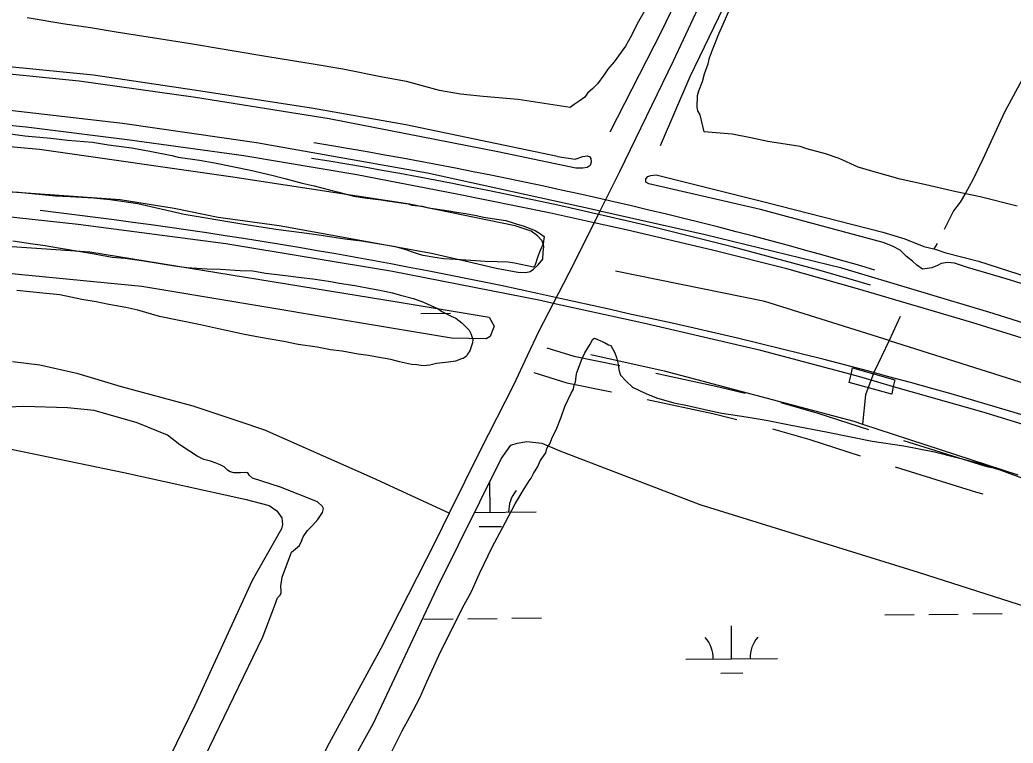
# Model space of a CAD drawing. Extents: x 3598634 to 3636690, y 517270 to 542944.
# Drawn here: x 3618791 to 3619872, y 525172 to 525959 of the extents above; entities that cross this region are included whole.
import ezdxf

# ---------------------------------------------------------------- set-up
doc = ezdxf.new("R2010")
doc.units = 0
for name, color, linetype in [('V-BRDG-OTLN', 7, 'Continuous'), ('V-DTCH-CNTR', 7, 'Continuous'), ('V-RAIL-TRAK', 7, 'Continuous'), ('V-ROAD-CNTR', 7, 'Continuous'), ('V-SITE-VEGE', 7, 'Continuous'), ('V-TOPO-SHOR', 7, 'Continuous'), ('V-WETL-SWMP', 7, 'Continuous')]:
    doc.layers.add(name, color=color, linetype=linetype)

msp = doc.modelspace()

# ---------------------------------------------------------------- linework, layer by layer
at = {"layer": 'V-BRDG-OTLN'}
msp.add_lwpolyline([(3619738.9, 525552), (3619693.9, 525564.3), (3619695.8, 525573.2), (3619697.4, 525580.3), (3619743.6, 525567.4), (3619741.6, 525559.9), (3619740.1, 525552), (3619740.1, 525551.7)], close=True, dxfattribs=at)
at = {"layer": 'V-DTCH-CNTR'}
msp.add_lwpolyline([(3619258.2, 525422.2), (3619174.6, 525460.6), (3619057.6, 525512.5), (3619028.3, 525522.3), (3618979.4, 525538.8), (3618901.2, 525559.6), (3618854.1, 525573.7), (3618812.5, 525583.3), (3618782.7, 525586.9)], dxfattribs=at)
at = {"layer": 'V-RAIL-TRAK'}
for points in [[(3619919.7, 525601.1), (3619827.4, 525629.7), (3619702.9, 525666.3), (3619625.9, 525688), (3619546.3, 525708), (3619451.1, 525730.5), (3619416, 525738.3), (3619367.1, 525749.2), (3619266.4, 525769.6), (3619157.7, 525790.4), (3619034.6, 525811), (3618907.5, 525828.4), (3618797.6, 525842.5), (3618645.4, 525857.6), (3618537.5, 525865.2), (3618439.1, 525871.1), (3618297.7, 525876.2), (3618179.7, 525877.3)], [(3622311.7, 524497.1), (3622083.6, 524611), (3621886.2, 524710.6), (3621653.7, 524829.8), (3621432.5, 524941.5), (3621252.2, 525032.6), (3621066.8, 525124.1), (3620904.6, 525206.9), (3620714.7, 525302.8), (3620520.7, 525392.8), (3620329.7, 525474.6), (3620170.4, 525534.9), (3620014.8, 525587.5), (3619850.7, 525639.5), (3619685.7, 525688.7), (3619537, 525725.3), (3619422.4, 525750.9), (3619416.4, 525752.3), (3619234.5, 525792.3), (3619048.5, 525825.4), (3618902.6, 525846.2), (3618751.1, 525863.7), (3618543.6, 525879.4)], [(3619971.6, 525491.5), (3619840.8, 525531.9), (3619741.9, 525559.8), (3619708.1, 525569.9), (3619695.9, 525573.2), (3619597.6, 525599.1), (3619468.1, 525629.5), (3619371.4, 525650.5), (3619357.5, 525653.5), (3619196.4, 525685.4), (3619015, 525715.3), (3618854.1, 525736.4), (3618673.3, 525756.1), (3618480.2, 525770.3), (3618291.3, 525777.6), (3618078.2, 525780), (3617889.3, 525774), (3617678.6, 525759.7), (3617482.4, 525739.1), (3617258.3, 525707.3), (3617029.9, 525665.3)]]:
    msp.add_lwpolyline(points, dxfattribs=at)
at = {"layer": 'V-ROAD-CNTR'}
for points in [[(3620011.3, 526964), (3619972.7, 526889.3), (3619901.8, 526744.7), (3619814.1, 526564.5), (3619745.4, 526423.2), (3619658.8, 526243.9), (3619577.5, 526075.6), (3619502, 525914.1), (3619443.8, 525793.7), (3619422.4, 525750.9), (3619416, 525738.3), (3619388.5, 525683.5), (3619371.4, 525650.5)], [(3619371.4, 525650.5), (3619355.9, 525620.3), (3619343.3, 525593.4), (3619328.2, 525561.4), (3619291.8, 525490.4), (3619258.2, 525422.2)], [(3619364.7, 525602.3), (3619393.9, 525593), (3619444, 525582.9)], [(3619350.5, 525575.4), (3619386.4, 525563.9), (3619434.8, 525554.1)], [(3619483.1, 525574.6), (3619551.9, 525559.8), (3619580.7, 525552.9)], [(3619473.9, 525545.9), (3619545.2, 525530.6), (3619571.6, 525524.3)], [(3619619.3, 525542.6), (3619659.7, 525530.9), (3619714.9, 525513.3)], [(3619610.2, 525514), (3619650.9, 525502.2), (3619705.8, 525484.7)], [(3619753.1, 525501.2), (3619841, 525473.8), (3619848.6, 525471.7)], [(3619744, 525472.7), (3619832.6, 525445), (3619839.5, 525443.1)], [(3619258.2, 525422.2), (3619243.2, 525391.7), (3619183.7, 525274.8), (3619127.5, 525171.8), (3619090.6, 525098.6), (3619066, 525045.5), (3619043.4, 524981.8), (3619032.9, 524956.1), (3619005.2, 524901.4), (3618962, 524798.2), (3618913.8, 524668.8), (3618879.5, 524578.1), (3618843.5, 524471.9), (3618807.8, 524341.4), (3618773.6, 524201), (3618740.4, 524066.7), (3618710.7, 523947.3), (3618687.9, 523845.6), (3618666.6, 523737.1)]]:
    msp.add_lwpolyline(points, dxfattribs=at)
for centre, radius, start, end in [((3618295.7, 520804.7), 5086.2, 73.716, 80.7769), ((3618295.7, 520804.7), 5069.2, 73.716, 80.7769), ((3618146.3, 520068.1), 5722.3, 76.7945, 83.3135), ((3618357.1, 520472.3), 5281.9, 69.582, 78.0183)]:
    msp.add_arc(centre, radius, start, end, dxfattribs=at)
at = {"layer": 'V-SITE-VEGE'}
for p, q in [((3619405.9, 525596.8), (3619411.9, 525606.3)), ((3619411.9, 525606.3), (3619414.6, 525611.4)), ((3619414.6, 525611.4), (3619416.5, 525612.6)), ((3619416.5, 525612.6), (3619427.3, 525607.9)), ((3619427.3, 525607.9), (3619431.8, 525605.3)), ((3619431.8, 525605.3), (3619434.3, 525604.6)), ((3619434.3, 525604.6), (3619438.6, 525596.8)), ((3619403.2, 525590.4), (3619405.9, 525596.8)), ((3619438.6, 525596.8), (3619440.5, 525591.6)), ((3619397.1, 525575.2), (3619403.2, 525590.4)), ((3619440.5, 525591.6), (3619442.2, 525584.5)), ((3619442.2, 525584.5), (3619442.8, 525578.1)), ((3619395.6, 525564.9), (3619396.4, 525571.3)), ((3619396.4, 525571.3), (3619397.1, 525575.2)), ((3619442.8, 525578.1), (3619444.6, 525572.3)), ((3619444.6, 525572.3), (3619450.8, 525565.7)), ((3619393.6, 525557.3), (3619394.3, 525561.8)), ((3619394.3, 525561.8), (3619395.6, 525564.9)), ((3619450.8, 525565.7), (3619457.8, 525559.2)), ((3619384.2, 525538.2), (3619390.9, 525552.8)), ((3619390.9, 525552.8), (3619393.6, 525557.3)), ((3619457.8, 525559.2), (3619472.4, 525552.5)), ((3619472.4, 525552.5), (3619483.8, 525547.7)), ((3619380.1, 525526.8), (3619384.2, 525538.2)), ((3619483.8, 525547.7), (3619503, 525542.2)), ((3619503, 525542.2), (3619517.7, 525539.3)), ((3619517.7, 525539.3), (3619540, 525534.4)), ((3619540, 525534.4), (3619555.3, 525530.9)), ((3619555.3, 525530.9), (3619581.6, 525527.1)), ((3619374.7, 525512.8), (3619380.1, 525526.8)), ((3619581.6, 525527.1), (3619603.3, 525523.5)), ((3619603.3, 525523.5), (3619628.9, 525518.4)), ((3619628.9, 525518.4), (3619670.4, 525510.5)), ((3619370.7, 525505.1), (3619374.7, 525512.8)), ((3619670.4, 525510.5), (3619719, 525500.5)), ((3619364.6, 525492.4), (3619366, 525495)), ((3619366, 525495), (3619367.9, 525497.5)), ((3619367.9, 525497.5), (3619370.7, 525505.1)), ((3619719, 525500.5), (3619753.5, 525495.3)), ((3619753.5, 525495.3), (3619786.7, 525488.9)), ((3619357.3, 525479.1), (3619363.3, 525488)), ((3619363.3, 525488), (3619364.6, 525492.4)), ((3619786.7, 525488.9), (3619834, 525477)), ((3619354.6, 525472.8), (3619357.3, 525479.1)), ((3619834, 525477), (3619858.8, 525468.8)), ((3619347.3, 525460.1), (3619350, 525465.2)), ((3619350, 525465.2), (3619354.6, 525472.8)), ((3619858.8, 525468.8), (3619890.7, 525457.2)), ((3619338.7, 525446.8), (3619345.3, 525457.5)), ((3619345.3, 525457.5), (3619347.3, 525460.1)), ((3619330, 525432.2), (3619338.7, 525446.8)), ((3619316, 525405.5), (3619330, 525432.2)), ((3619305.3, 525385.9), (3619316, 525405.5)), ((3619291.3, 525356.6), (3619305.3, 525385.9)), ((3619282.5, 525336.9), (3619291.3, 525356.6)), ((3619272.5, 525318.5), (3619282.5, 525336.9)), ((3619247.1, 525267.1), (3619272.5, 525318.5)), ((3619233.7, 525238.5), (3619247.1, 525267.1)), ((3619226.2, 525221.3), (3619233.7, 525238.5)), ((3619215.5, 525200.4), (3619226.2, 525221.3)), ((3619206.9, 525185.2), (3619215.5, 525200.4)), ((3619193.5, 525158.5), (3619206.9, 525185.2))]:
    msp.add_line(p, q, dxfattribs=at)
for points in [[(3619472.9, 525971.9), (3619463, 525954.8), (3619456.9, 525942.1), (3619450.3, 525930.6), (3619437.7, 525913.6), (3619431.1, 525905.4), (3619426.5, 525899.1), (3619419.9, 525889.6), (3619414.7, 525884.5), (3619408.8, 525879.5), (3619406.1, 525875.1), (3619399.6, 525870.7), (3619394.4, 525867), (3619389.9, 525863.9), (3619333.4, 525872.4), (3619295.3, 525875.8), (3619270.6, 525878.2), (3619247.5, 525882.1), (3619211.6, 525892.2), (3619185.5, 525896.9), (3619142.2, 525905.5), (3619110.1, 525911), (3619060.8, 525918.9), (3618976.4, 525933.1), (3618942, 525938.6), (3618895.7, 525945.7), (3618867.4, 525950.4), (3618839.7, 525954.4), (3618798.6, 525961.5)], [(3619545.1, 525926.6), (3619551.8, 525943.8), (3619556.5, 525954.6), (3619563.9, 525971.1)], [(3619876.9, 525756.4), (3619836.6, 525766.5), (3619810.4, 525771.9), (3619772.4, 525780.5), (3619749.2, 525785.9), (3619720.9, 525793.6), (3619703.7, 525799), (3619682.8, 525808.1), (3619667.9, 525813.5), (3619647.8, 525818.9), (3619640.3, 525821.2), (3619605.2, 525826.8), (3619586.6, 525830.7), (3619566.4, 525834.6), (3619536, 525837.3), (3619531.4, 525855.7), (3619528.9, 525860.2), (3619528.4, 525864.1), (3619528.6, 525876.9), (3619530, 525882), (3619534.1, 525892.2), (3619536.2, 525900.5), (3619540.3, 525911.3), (3619541.7, 525917.7), (3619545.1, 525926.6)], [(3618777.6, 525835.5), (3618795.9, 525832.8), (3618824.2, 525830.5), (3618842.5, 525828.3), (3618869.6, 525825.9), (3618887.1, 525823.3), (3618912.4, 525819.7), (3618930.3, 525816.7), (3618956.1, 525811.5), (3618963.1, 525809.7), (3618986.4, 525806.6), (3619002.6, 525803.6), (3619041.7, 525795.7), (3619065, 525790.1), (3619079.1, 525786.3), (3619098.2, 525781.5), (3619111.1, 525778.5), (3619127.7, 525774.2), (3619138.1, 525771.6), (3619154.3, 525767.3), (3619166, 525765.5), (3619184.3, 525763.3), (3619190.5, 525762), (3619213.4, 525758.9), (3619217.5, 525757.6), (3619228.8, 525756.3), (3619235.8, 525754.5), (3619255.8, 525751.5), (3619268.3, 525749.3), (3619275.8, 525748.4), (3619287.8, 525746.2), (3619295.7, 525744.5), (3619312.3, 525741.8), (3619319.8, 525740.9), (3619327.7, 525738.4), (3619332.3, 525736.7), (3619338.9, 525734.9), (3619351.8, 525729.8), (3619357.6, 525726.4), (3619361.7, 525723.5), (3619360.4, 525715.2), (3619357.4, 525708.1), (3619354.9, 525701.5), (3619351.5, 525691.5), (3619350.2, 525689.9), (3619329.4, 525694.2), (3619322.4, 525695.5), (3619310.3, 525695.6), (3619297.4, 525696.1), (3619271.2, 525698), (3619252.4, 525699), (3619242.5, 525700.4), (3619230, 525702.5), (3619225.8, 525703.8), (3619218.4, 525706.4), (3619212.5, 525708.5), (3619199.7, 525712), (3619162.7, 525718.1), (3619144.4, 525720.3), (3619116.1, 525724.7), (3619097.8, 525727.4), (3619069.5, 525731), (3619060.3, 525732.3), (3619032.5, 525736.7), (3618969.7, 525747.2), (3618919, 525758.9), (3618889, 525763.3)], [(3618889, 525763.3), (3618870.7, 525765.1), (3618845.4, 525766.6), (3618829.5, 525767.2), (3618789.2, 525771.2), (3618758.4, 525773.2), (3618747.1, 525774.1), (3618691, 525777.9), (3618662.7, 525780.6), (3618604.4, 525787), (3618558.2, 525790.3), (3618528.3, 525791.8), (3618505.4, 525793.2), (3618466.7, 525793.5), (3618401.3, 525792), (3618388.4, 525792.1), (3618354.7, 525794.9), (3618334.7, 525796.7), (3618306.4, 525799.9), (3618288.9, 525800.9), (3618260.6, 525804), (3618212.8, 525808.6), (3618195.7, 525809.6)], [(3618782.9, 525718.8), (3618804.9, 525715.3), (3618818.2, 525713.5), (3618832.8, 525710.9), (3618854.4, 525707.4), (3618869.8, 525704.8), (3618891, 525700.8), (3618905.2, 525699.9), (3618925.5, 525696.8), (3618959.2, 525691.5), (3618972.5, 525689.7), (3618994.6, 525688.3), (3619009.2, 525687.8), (3619030.4, 525686.3), (3619044.5, 525685.8), (3619058.3, 525683.6), (3619077, 525681.4), (3619096.9, 525678.7), (3619109.8, 525677.3), (3619129.4, 525674.2), (3619136.5, 525672.9), (3619157.7, 525669.8), (3619172.6, 525666.8), (3619182.6, 525665.1), (3619196.3, 525662), (3619205, 525659.4), (3619219.2, 525656), (3619230.4, 525651.7), (3619246.1, 525644.5), (3619250.3, 525641.6), (3619260.2, 525636.5), (3619265.6, 525634.4), (3619271.8, 525629.3), (3619274.7, 525626.4), (3619280.1, 525621.3), (3619281.7, 525617.6), (3619283.8, 525611.3), (3619283.7, 525607.6), (3619281.6, 525602.2), (3619280.7, 525598.8), (3619278.2, 525595.1), (3619276.9, 525593), (3619273.6, 525590.6), (3619271.5, 525590.2), (3619265.2, 525587.7), (3619257.3, 525586.6), (3619244.4, 525585), (3619237.3, 525583.4), (3619229.8, 525582.6), (3619223.1, 525583.5), (3619217.3, 525584), (3619204, 525587), (3619194.5, 525589.6), (3619180.3, 525591.8), (3619170.3, 525593.9), (3619159.1, 525595.3), (3619141.7, 525598.4), (3619128.8, 525600.1), (3619114.6, 525602.8), (3619093.8, 525605.8), (3619078, 525608.9), (3619052.7, 525613.3), (3619035.2, 525616.8), (3619006.9, 525622.8), (3618987.4, 525627.1), (3618942.9, 525636.3), (3618919.3, 525643.1), (3618906, 525646.2), (3618887.7, 525649.2), (3618873.9, 525652.3), (3618858.1, 525654.9), (3618834, 525659.7), (3618815.7, 525661.5), (3618787.4, 525664.7)]]:
    msp.add_lwpolyline(points, dxfattribs=at)
at = {"layer": 'V-TOPO-SHOR'}
for p, q in [((3619789.6, 525715.7), (3619786.1, 525709.9)), ((3619720.8, 525575.4), (3619711.7, 525550.8)), ((3619711.7, 525550.8), (3619708.3, 525519.2))]:
    msp.add_line(p, q, dxfattribs=at)
for points in [[(3619948.7, 526823.4), (3619956.2, 526819.3), (3619958.1, 526816.1), (3619958.2, 526811.5), (3619955.5, 526805.4), (3619922.9, 526739.5), (3619848.5, 526584.1), (3619753.3, 526384.5), (3619678.4, 526231.5), (3619603.5, 526069.7), (3619520.4, 525897.1), (3619488, 525822.1)], [(3620338.5, 526752.7), (3620277.4, 526638.7), (3620205.9, 526503.8), (3620173.3, 526446.6), (3620164.7, 526426), (3620141.3, 526378.3), (3620103.9, 526291.7), (3620093.4, 526277.1), (3620072.7, 526243.5), (3619998.3, 526111.4), (3619956.9, 526036.9), (3619916, 525955.9), (3619900.4, 525926.4), (3619884.4, 525898.3), (3619863, 525858.6), (3619839.3, 525807.7), (3619828.6, 525785.1), (3619820.5, 525770.5), (3619814.5, 525760.8), (3619807.5, 525751.3), (3619797.3, 525731.1)], [(3619881.1, 526740.2), (3619815.2, 526604.4), (3619758.3, 526484.1), (3619701.4, 526367.5), (3619685.2, 526336.1), (3619675.8, 526320.8), (3619665.4, 526309.5), (3619657.2, 526298), (3619649.9, 526284.4), (3619635.6, 526251.3), (3619564.4, 526103), (3619489, 525946), (3619433.1, 525837)], [(3619376.2, 525810.3), (3619395.3, 525807.7), (3619403.9, 525810.3), (3619408.7, 525811), (3619411.3, 525810), (3619412.6, 525808.1), (3619412.8, 525804.2), (3619411.7, 525800.8), (3619408.4, 525798.3), (3619403.9, 525797.8), (3619396.1, 525797.7), (3619311.1, 525815.4), (3619127.5, 525851.3), (3618982, 525874.7), (3618855.4, 525892.6), (3618674.2, 525910.6), (3618477.9, 525927.2), (3618339.9, 525935.3), (3618203, 525939.3), (3618058, 525934.8)], [(3619376.2, 525810.3), (3619210.9, 525845), (3619108.2, 525862.9), (3618980.4, 525882.7), (3618870.7, 525899.1), (3618745.7, 525911.3), (3618667.8, 525917.9), (3618541, 525929.3), (3618459.5, 525935.9), (3618354.2, 525943.3), (3618253.1, 525945.2), (3618206.1, 525945.6), (3618164.1, 525947.5)], [(3619277.2, 525696.4), (3619309.5, 525688.9), (3619332.9, 525684.4), (3619341.5, 525684.1), (3619346.5, 525685.4), (3619350.1, 525687.7), (3619355, 525692.5), (3619360.2, 525698.8), (3619360.6, 525706.4), (3619361.2, 525712.3), (3619359.5, 525718.5), (3619354.4, 525724.2), (3619347.4, 525729.1), (3619330, 525734.9), (3619215, 525758.4), (3619022.5, 525788.1), (3618812, 525817.9), (3618665.3, 525831), (3618479.9, 525847), (3618340.5, 525852.3), (3618248.8, 525855.4), (3618115.2, 525853.6)], [(3617388.9, 525735.4), (3617391.3, 525751.7), (3617397.2, 525758.5), (3617402.4, 525762.2), (3617447.6, 525770.8), (3617600.2, 525783.7), (3617770.1, 525799.7), (3617910.4, 525805.5), (3618112.9, 525810.2), (3618256, 525810.8), (3618384.9, 525804.2), (3618567.2, 525794.2), (3618735.8, 525775.3), (3618899.8, 525763.6), (3618958.7, 525754.2), (3619006.5, 525744.4), (3619073.2, 525735.3), (3619239, 525705.3), (3619277.2, 525696.4)], [(3619934.8, 525655.6), (3619864.8, 525677.1), (3619822.7, 525689.7), (3619808.6, 525694.2), (3619801.3, 525695.2), (3619794.1, 525693.9), (3619789.9, 525691.6), (3619783.8, 525689.2), (3619773.5, 525687.8), (3619767.4, 525692), (3619762.7, 525696.4), (3619756.1, 525701.5), (3619749.2, 525708.4), (3619741, 525712.7), (3619730.9, 525716.9), (3619597.3, 525752.7), (3619475.6, 525780.5), (3619472.2, 525782.6), (3619472.3, 525786.2), (3619474.7, 525788.7), (3619477.9, 525789.7), (3619483.7, 525790.3), (3619601.3, 525761.2), (3619730.5, 525728.1), (3619754.3, 525720.8), (3619775.2, 525712.6), (3619786.1, 525709.9), (3619788.4, 525709.3), (3619798.9, 525705.7), (3619834.5, 525696.4), (3619932.8, 525664.8)], [(3619737.2, 525610.3), (3619601.8, 525652.7), (3619439.4, 525685.7)], [(3619749.3, 525636.2), (3619737.2, 525610.3), (3619720.8, 525575.4)], [(3619737.2, 525610.3), (3619964.5, 525538.2), (3620290.9, 525424), (3620532.3, 525320.2), (3620889.2, 525153.5), (3621104.8, 525041), (3621275.2, 524961.6), (3621338.4, 524924.7), (3621367.2, 524907.9), (3621381.4, 524900.9)], [(3619412.4, 525594.8), (3619492.5, 525577), (3619699, 525522.2), (3619708.3, 525519.2), (3619877.4, 525463.8)], [(3618981.5, 525135.3), (3619055.2, 525287.4), (3619068, 525320.8), (3619071.2, 525330.1), (3619073.6, 525332.6), (3619075.3, 525335.1), (3619075.3, 525337.1), (3619074.8, 525342.7), (3619076.2, 525352.6), (3619086.6, 525379.7), (3619095.3, 525387.1), (3619097.4, 525391.8), (3619099.3, 525396.5), (3619103.8, 525403.4), (3619109.3, 525408.9), (3619115.2, 525415.3), (3619120.1, 525423), (3619121.2, 525427.3), (3619120.2, 525429.5), (3619114.8, 525434.6), (3619074.5, 525450.6), (3619044.1, 525460.4), (3619040.9, 525463.2), (3619039, 525465.9), (3619036.4, 525466.5), (3619030.9, 525466.2), (3619023.7, 525466.2), (3619019.7, 525467.1), (3619016.6, 525469.1), (3619013.3, 525472.6), (3619008.7, 525474.9), (3619003.4, 525477), (3618998.1, 525478.9), (3618991.1, 525480.4), (3618983.7, 525484.1), (3618975.4, 525489.5), (3618964.8, 525496.7), (3618951.3, 525507.1), (3618918.5, 525520.5), (3618871.5, 525534.1), (3618842.5, 525536.9), (3618794.9, 525538.4), (3618759.7, 525536.8)], [(3618772.3, 525493.5), (3618903.7, 525466.5), (3619035.6, 525437.3), (3619062, 525430.4), (3619070.4, 525424.6), (3619075.8, 525416.9), (3619076.6, 525410), (3619075.6, 525405.2), (3619043.7, 525348.7), (3618981.2, 525212.7), (3618901.7, 525049.6), (3618855.7, 524950), (3618805.3, 524836.8), (3618776.3, 524762)]]:
    msp.add_lwpolyline(points, dxfattribs=at)
at = {"layer": 'V-WETL-SWMP'}
for p, q in [((3618612, 525724.5), (3618866.9, 525706.5)), ((3618866.9, 525706.5), (3619203.9, 525651.8)), ((3618923.6, 525668.9), (3618778, 525683.1)), ((3619260.6, 525612.7), (3618923.6, 525668.9)), ((3619203.9, 525651.8), (3619301.7, 525635.7)), ((3619227.5, 525639.6), (3619259.5, 525639.9)), ((3619275.5, 525640), (3619275.6, 525640)), ((3619301.7, 525635.7), (3619307.1, 525625.8)), ((3619307.1, 525625.8), (3619302.7, 525614.6)), ((3619302.7, 525614.6), (3619298.4, 525611.9)), ((3619298.4, 525611.9), (3619260.6, 525612.7)), ((3619314.7, 525481.2), (3619325.5, 525496.1)), ((3619325.5, 525496.1), (3619332.2, 525498.2)), ((3619332.2, 525498.2), (3619342.9, 525500.2)), ((3619342.9, 525500.2), (3619359, 525498.4)), ((3619359, 525498.4), (3619378.6, 525489.9)), ((3619378.6, 525489.9), (3619531.2, 525431.5)), ((3619245.1, 525341), (3619314.7, 525481.2)), ((3619302.9, 525423), (3619302.6, 525456.9)), ((3619531.2, 525431.5), (3619769, 525358.1)), ((3619285.7, 525422.8), (3619352.9, 525423.5)), ((3619291, 525407.5), (3619315, 525407.7)), ((3619769, 525358.1), (3620002.3, 525283.2)), ((3619175.7, 525193.6), (3619245.1, 525341)), ((3619732.5, 525311.6), (3619764.5, 525311.9)), ((3619780.5, 525312), (3619812.5, 525312.3)), ((3619828.5, 525312.5), (3619860.5, 525312.8)), ((3619230.6, 525306.9), (3619262.6, 525307.2)), ((3619278.6, 525307.3), (3619310.6, 525307.6)), ((3619326.6, 525307.8), (3619358.6, 525308.1)), ((3619565.8, 525263.6), (3619565.5, 525299.6)), ((3619515.8, 525263.1), (3619615.8, 525264.1)), ((3619554, 525248), (3619578, 525248.3)), ((3619123.2, 525099.6), (3619175.7, 525193.6))]:
    msp.add_line(p, q, dxfattribs=at)
for centre, start, end in [((3619358.1, 525424), 139.7615, 181.3052), ((3619510.6, 525263.5), 359.7615, 41.3052), ((3619621.1, 525264.6), 139.7615, 181.3052)]:
    msp.add_arc(centre, 35.2, start, end, dxfattribs=at)

doc.saveas('drawing.dxf')
